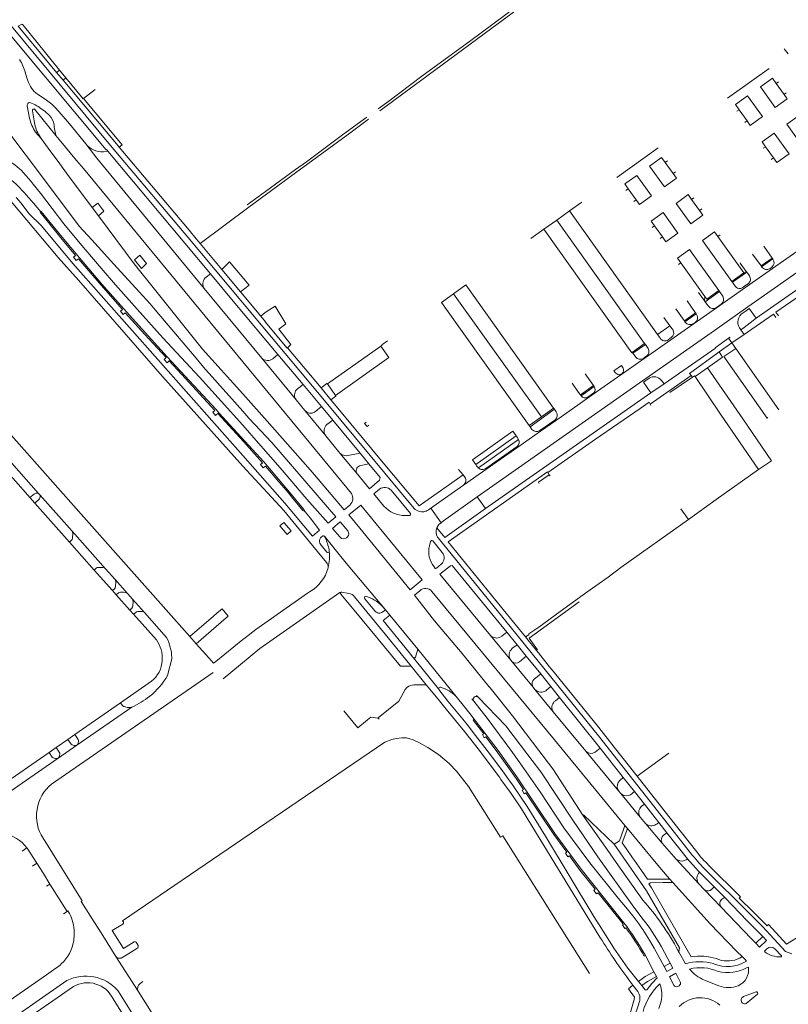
# Model space of a CAD drawing. Extents: x 145000 to 155000, y 457500 to 470000.
# Tile 265 of 548: x 146921 to 147192, y 465411 to 465757. Entities that reach past the tile are written whole.
import ezdxf

# ---------------------------------------------------------------- set-up
doc = ezdxf.new("R2010")
doc.units = 0
doc.header["$LTSCALE"] = 0.2
doc.header["$MEASUREMENT"] = 0
doc.layers.add('kant verharding', color=252, linetype='Continuous', lineweight=0)

msp = doc.modelspace()

# ---------------------------------------------------------------- linework, layer by layer
at = {"layer": 'kant verharding', "lineweight": 0}
for p, q in [((146954.05, 465712.28), (146882.53, 465797.93)), ((147080.35, 465749.9), (147104.85, 465768.23)), ((147048.31, 465725.19), (147105.5, 465767.43)), ((146920.9, 465755), (146934.47, 465738.74)), ((147192.1, 465745.21), (147190.73, 465747)), ((146924.3, 465735.81), (146923.43, 465738.74)), ((146934.47, 465738.74), (146935.48, 465739.57)), ((146934.47, 465738.74), (146936.74, 465736.01)), ((146935.48, 465739.57), (146937.72, 465736.82)), ((146937.72, 465736.82), (146936.74, 465736.01)), ((147170.72, 465729.7), (147185.36, 465740.08)), ((146936.74, 465736.01), (146955.49, 465713.53)), ((147188.67, 465735.45), (147187.86, 465734.87)), ((147190.65, 465731), (147187.86, 465734.87)), ((146930.37, 465729.29), (146927.72, 465731.03)), ((146943.9, 465729.53), (146948.04, 465732.71)), ((147190.65, 465731), (147191.44, 465731.57)), ((146924.11, 465726.97), (146924.95, 465722.59)), ((146926.39, 465727.57), (146925.4, 465728.02)), ((147047.75, 465725.96), (147051.4, 465728.6)), ((146926.63, 465720.96), (146925.92, 465725.22)), ((146926.79, 465725.7), (146934.22, 465716.57)), ((146931.98, 465723.56), (146930.37, 465725.02)), ((147174.84, 465725.59), (147174.04, 465725.03)), ((147174.84, 465725.59), (147177.61, 465721.71)), ((146933.64, 465719.5), (146933.59, 465720.31)), ((147176.81, 465721.15), (147177.61, 465721.71)), ((146917.61, 465717.62), (146929.46, 465701.85)), ((146927.06, 465717.74), (146928.99, 465715.41)), ((146928.99, 465715.41), (146928.37, 465716.42)), ((146934.22, 465716.57), (146934.08, 465717.2)), ((146935.38, 465715.16), (146934.22, 465716.57)), ((146928.99, 465715.41), (146931.46, 465712.08)), ((146955.49, 465713.53), (146956.44, 465712.4)), ((147184.13, 465712.58), (147183.31, 465712.01)), ((147184.13, 465712.58), (147186.88, 465708.7)), ((146931.46, 465712.08), (146935.56, 465706.54)), ((146950.92, 465710.75), (146952.46, 465711.02)), ((146952.46, 465711.02), (146988.61, 465667.84)), ((146956.44, 465712.4), (146981.08, 465683.14)), ((147131.73, 465701.73), (147146.3, 465712.23)), ((147018.53, 465704.54), (147022.4, 465707.27)), ((147148.79, 465707.02), (147149.61, 465707.6)), ((147148.79, 465707.02), (147151.56, 465703.13)), ((147186.09, 465708.11), (147186.88, 465708.7)), ((147152.37, 465703.73), (147151.56, 465703.13)), ((147135.75, 465697.74), (147134.96, 465697.18)), ((147135.75, 465697.74), (147138.51, 465693.86)), ((147115.09, 465689.96), (147119.41, 465693.05)), ((147137.73, 465693.29), (147138.51, 465693.86)), ((147158.9, 465694.59), (147158.08, 465694)), ((147160.84, 465690.1), (147158.08, 465694)), ((146947, 465691.16), (146949.19, 465688.21)), ((146985.02, 465678.45), (147002.19, 465691.32)), ((147110.63, 465686.77), (147115.09, 465689.96)), ((147115.09, 465689.96), (147146.06, 465646.48)), ((147160.84, 465690.1), (147161.68, 465690.69)), ((147106.07, 465683.51), (147110.63, 465686.77)), ((147110.63, 465686.77), (147141.52, 465643.34)), ((147177.88, 465656.16), (147219.16, 465685.12)), ((146981.08, 465683.14), (146983.63, 465680.11)), ((147101.51, 465680.25), (147106.07, 465683.51)), ((147145.06, 465684.7), (147144.25, 465684.13)), ((147145.06, 465684.7), (147147.82, 465680.84)), ((147168.19, 465681.57), (147167.38, 465680.98)), ((147207, 465684), (147177.22, 465663.14)), ((147227.89, 465682.07), (147187.74, 465654.28)), ((146984.42, 465679.17), (146983.63, 465680.11)), ((146985.02, 465678.45), (146984.42, 465679.17)), ((146992.6, 465669.38), (146985.02, 465678.45)), ((147147.01, 465680.26), (147147.82, 465680.84)), ((147176.51, 465668.15), (147167.38, 465680.98)), ((147180.83, 465652.18), (147222.16, 465681.06)), ((147179.59, 465674.77), (147182.59, 465670.59)), ((147186.44, 465673.36), (147183.54, 465677.59)), ((147154.33, 465671.67), (147153.51, 465671.11)), ((147162.78, 465659.83), (147154.33, 465671.67)), ((147175.22, 465671.62), (147175.26, 465671.67)), ((147175.22, 465671.62), (147177.33, 465668.69)), ((147186.44, 465673.36), (147182.59, 465670.59)), ((147182.76, 465670.29), (147186.7, 465673.08)), ((147186.7, 465673.08), (147186.74, 465673.02)), ((146988.61, 465667.84), (146987.07, 465666.64)), ((146992.6, 465669.38), (146999.24, 465661.47)), ((147176.51, 465668.15), (147172.26, 465665.11)), ((147172.44, 465664.86), (147177.51, 465668.44)), ((147177.33, 465668.69), (147176.51, 465668.15)), ((147177.51, 465668.44), (147177.33, 465668.69)), ((147177.51, 465668.44), (147178.19, 465667.46)), ((147178.19, 465667.46), (147178.46, 465667.08)), ((147182.8, 465670.22), (147182.76, 465670.29)), ((147186.3, 465670.16), (147185.7, 465669.72)), ((147172.26, 465665.11), (147172.44, 465664.86)), ((147173.38, 465663.52), (147172.44, 465664.86)), ((147177.97, 465664.31), (147176.89, 465663.55)), ((146969.82, 465661.31), (146985.89, 465641.32)), ((146986.21, 465663.05), (146986.42, 465662.64)), ((147006.68, 465638.17), (146986.42, 465662.64)), ((147002.25, 465663.85), (146999.24, 465661.47)), ((146999.24, 465661.47), (147006.43, 465652.91)), ((147105.23, 465617.5), (147074.23, 465660.84)), ((147160.56, 465661.21), (147162.61, 465658.37)), ((147162.88, 465658.01), (147167.89, 465661.63)), ((147177.22, 465663.14), (147166.8, 465655.83)), ((147167.89, 465661.63), (147167.64, 465661.99)), ((147169.09, 465659.91), (147167.89, 465661.63)), ((147176.89, 465663.55), (147176.17, 465663.05)), ((147159.33, 465654.26), (147156.5, 465658.3)), ((147162.78, 465659.83), (147162.61, 465658.37)), ((147162.61, 465658.37), (147162.88, 465658.01)), ((147162.88, 465658.01), (147163.5, 465657.13)), ((147163.5, 465657.13), (147164.01, 465656.42)), ((147166.75, 465655.9), (147168.51, 465657.12)), ((147166.8, 465655.83), (147150.74, 465644.58)), ((147152.56, 465655.48), (147155.45, 465651.45)), ((147159.42, 465654.13), (147155.54, 465651.32)), ((147159.68, 465653.79), (147155.74, 465650.96)), ((147159.42, 465654.13), (147159.33, 465654.26)), ((147159.68, 465653.79), (147159.42, 465654.13)), ((147159.68, 465653.79), (147159.85, 465653.52)), ((147166.15, 465647.93), (147177.88, 465656.16)), ((147175.59, 465653.58), (147176.96, 465654.62)), ((147178.39, 465655.61), (147176.96, 465654.62)), ((147186.88, 465653.67), (147177.75, 465647.3)), ((147180.83, 465652.18), (147178.39, 465655.61)), ((147187.79, 465652.42), (147186.88, 465653.67)), ((147187.74, 465654.28), (147188.65, 465653.02)), ((147150.44, 465649.57), (147148.36, 465652.48)), ((147155.45, 465651.45), (147155.54, 465651.32)), ((147155.54, 465651.32), (147155.74, 465650.96)), ((147155.86, 465650.78), (147155.74, 465650.96)), ((147159.33, 465650.74), (147158.66, 465650.27)), ((147180.83, 465652.18), (147176.56, 465648.99)), ((147140.75, 465630.12), (147166.15, 465647.93)), ((147150.44, 465649.57), (147146.06, 465646.48)), ((147151.23, 465648.47), (147150.44, 465649.57)), ((147151.44, 465648.18), (147151.23, 465648.47)), ((147175.38, 465648.17), (147176.56, 465648.99)), ((147176.56, 465646.47), (147175.38, 465648.17)), ((147176.56, 465646.47), (147177.75, 465647.3)), ((147141.8, 465642.94), (147141.52, 465643.34)), ((147150.74, 465644.58), (147141.75, 465638.29)), ((147146.06, 465646.48), (147146.84, 465645.4)), ((147146.84, 465645.4), (147147.04, 465645.13)), ((147149.8, 465644.6), (147150.42, 465645.03)), ((147150.42, 465645.03), (147150.94, 465645.4)), ((147171.12, 465645.18), (147166.38, 465641.79)), ((147167.76, 465640.33), (147172.3, 465643.49)), ((147171.65, 465645.54), (147171.12, 465645.18)), ((147172.3, 465643.49), (147171.12, 465645.18)), ((147172.3, 465643.49), (147176.56, 465646.47)), ((147173.61, 465641.6), (147172.3, 465643.49)), ((147015.72, 465641.78), (147016.94, 465642.91)), ((147015.72, 465641.78), (147027.57, 465627.74)), ((147029.82, 465629.07), (147048.6, 465642.41)), ((147137.27, 465640.2), (147137.44, 465639.94)), ((147141.8, 465642.94), (147137.44, 465639.94)), ((147137.89, 465639.3), (147137.44, 465639.94)), ((147141.8, 465642.94), (147142.29, 465642.26)), ((147142.29, 465642.26), (147142.79, 465641.56)), ((147167.27, 465639.98), (147167.76, 465640.33)), ((147173.61, 465641.6), (147188.86, 465619.99)), ((147018.82, 465623.43), (147006.68, 465638.17)), ((147012.37, 465639.41), (147010.64, 465637.94)), ((147012.37, 465639.41), (147021.24, 465628.86)), ((147141.75, 465638.29), (147123.77, 465625.69)), ((147138.35, 465638.63), (147137.89, 465639.3)), ((147141.65, 465638.44), (147141.09, 465638.06)), ((147142.2, 465638.82), (147141.65, 465638.44)), ((147133.38, 465635.53), (147130.75, 465633.67)), ((147130.75, 465633.67), (147131.07, 465633.16)), ((147159.3, 465631.69), (147163.68, 465634.78)), ((147082.59, 465589.33), (147140.75, 465630.12)), ((147118.3, 465626.07), (147116, 465629.34)), ((147120.62, 465632.64), (147122.96, 465629.3)), ((147122.96, 465629.3), (147123.53, 465628.49)), ((147143.09, 465631.05), (147141.12, 465629.7)), ((147141.12, 465629.7), (147143.7, 465625.96)), ((147143.48, 465621.98), (147157.9, 465632.1)), ((147148.4, 465629.07), (147147.51, 465630.33)), ((147150.38, 465626.07), (147158.39, 465631.5)), ((147158.39, 465631.5), (147157.9, 465632.1)), ((147021.24, 465628.86), (147019.27, 465627.36)), ((147021.24, 465628.86), (147027.71, 465621.14)), ((147029.65, 465629.26), (147027.57, 465627.74)), ((147027.57, 465627.74), (147031.07, 465623.51)), ((147029.82, 465629.07), (147029.65, 465629.26)), ((147029.82, 465629.07), (147032.67, 465625.03)), ((147143.7, 465625.96), (147085.46, 465585.28)), ((147118.91, 465625.21), (147118.3, 465626.07)), ((147123.53, 465628.49), (147118.91, 465625.21)), ((147123.78, 465628.13), (147119.21, 465624.84)), ((147123.63, 465625.89), (147121.5, 465624.43)), ((147123.78, 465628.13), (147123.53, 465628.49)), ((147148.4, 465629.07), (147143.7, 465625.96)), ((147018.59, 465623.79), (147018.82, 465623.43)), ((147021.86, 465619.73), (147018.82, 465623.43)), ((147034.68, 465619.14), (147031.07, 465623.51)), ((147123.77, 465625.69), (147110.1, 465616.11)), ((147118.91, 465625.21), (147119.21, 465624.84)), ((147029.24, 465610.77), (147021.86, 465619.73)), ((147022.19, 465619.46), (147021.86, 465619.73)), ((147027.71, 465621.14), (147025.73, 465619.48)), ((147027.71, 465621.14), (147031.69, 465616.33)), ((147045.51, 465606.07), (147034.68, 465619.14)), ((147109.75, 465620.2), (147101.19, 465614)), ((147109.48, 465620.55), (147105.23, 465617.5)), ((147109.75, 465620.2), (147109.48, 465620.55)), ((147109.75, 465620.2), (147109.92, 465619.96)), ((147109.92, 465619.96), (147110.43, 465619.23)), ((147143.48, 465621.98), (147143.76, 465621.46)), ((147031.69, 465616.33), (147029.65, 465614.79)), ((147031.69, 465616.33), (147041.39, 465604.67)), ((147043.51, 465615.62), (147042.92, 465615.12)), ((147105.23, 465617.5), (147100.9, 465614.4)), ((147109.88, 465616.35), (147104.69, 465612.71)), ((147110.1, 465616.11), (147104.89, 465612.46)), ((147109.98, 465616.42), (147109.88, 465616.35)), ((147042.92, 465615.12), (147043.82, 465614.07)), ((147043.82, 465614.07), (147044.38, 465614.56)), ((147044.38, 465614.56), (147044.41, 465614.58)), ((147095.13, 465612.49), (147080.91, 465602.36)), ((147096.32, 465610.82), (147095.13, 465612.49)), ((147104.89, 465612.46), (147096.85, 465606.83)), ((147100.9, 465614.4), (147100.95, 465614.33)), ((147100.95, 465614.33), (147101.19, 465614)), ((147101.87, 465613.04), (147101.41, 465613.67)), ((147029.02, 465611.15), (147029.24, 465610.77)), ((147034.22, 465604.76), (147029.24, 465610.77)), ((147082.09, 465600.69), (147096.32, 465610.82)), ((147097.18, 465609.57), (147082.98, 465599.5)), ((147096.32, 465610.82), (147096.67, 465610.31)), ((147096.67, 465610.31), (147097.18, 465609.57)), ((147048.93, 465601.96), (147045.51, 465606.07)), ((147096.64, 465607.1), (147085.56, 465599.33)), ((147096.85, 465606.83), (147085.64, 465598.98)), ((147040.37, 465597.32), (147034.22, 465604.76)), ((147034.62, 465604.38), (147034.22, 465604.76)), ((147041.39, 465604.67), (147037.06, 465603.85)), ((147041.39, 465604.67), (147044.47, 465600.92)), ((147062.09, 465586.16), (147048.93, 465601.96)), ((147080.91, 465602.36), (147082.09, 465600.69)), ((147000, 465600.13), (147014.47, 465584.54)), ((147022.92, 465599.8), (147025.25, 465597.07)), ((147038.26, 465590.47), (147030.05, 465600.43)), ((147044.47, 465600.92), (147041.58, 465600.39)), ((147048.39, 465596.11), (147044.47, 465600.92)), ((147077.63, 465597.04), (147075.98, 465598.92)), ((147085.64, 465598.98), (147077.73, 465593.44)), ((147082.09, 465600.69), (147082.38, 465600.3)), ((147082.38, 465600.3), (147082.98, 465599.5)), ((147020.46, 465596.59), (147022.61, 465594.09)), ((147025.25, 465597.07), (147035.73, 465584.8)), ((147040.12, 465597.74), (147040.37, 465597.32)), ((147040.37, 465597.32), (147044.62, 465592.17)), ((147044.62, 465592.17), (147048.19, 465595.16)), ((147078.21, 465596.23), (147077.63, 465597.04)), ((147107.98, 465597.08), (147107.43, 465597.86)), ((147107.98, 465597.08), (147108.25, 465596.68)), ((147019.93, 465591.7), (147022.59, 465588.56)), ((147022.61, 465594.09), (147032.74, 465582.32)), ((147046.18, 465590.34), (147048.18, 465592.02)), ((147052.23, 465591.68), (147059.04, 465583.51)), ((147067.02, 465585.93), (147077.73, 465593.44)), ((146926.49, 465590.29), (146925.06, 465589.07)), ((146925.06, 465589.07), (146926.77, 465587.14)), ((146926.77, 465587.14), (146928.42, 465588.66)), ((146928.6, 465589.99), (146928.13, 465590.52)), ((146928.6, 465589.99), (146939.88, 465577.29)), ((147030.04, 465580.05), (147022.59, 465588.56)), ((147046.18, 465590.34), (147049.71, 465586.06)), ((147070.73, 465580.92), (147082.59, 465589.33)), ((147082.59, 465589.33), (147085.46, 465585.28)), ((146926.77, 465587.14), (146938.98, 465573.36)), ((147035.73, 465584.8), (147037.71, 465586.45)), ((147037.37, 465583), (147041.55, 465586.44)), ((147037.72, 465586.46), (147037.71, 465586.45)), ((147041.55, 465586.44), (147063.25, 465560.16)), ((147066.3, 465585.36), (147065.37, 465584.71)), ((147066.3, 465585.36), (147066.33, 465585.38)), ((147069.9, 465580.24), (147066.3, 465585.36)), ((147066.33, 465585.38), (147067.02, 465585.93)), ((147085.46, 465585.28), (147071.14, 465575.07)), ((147156.99, 465581.38), (147154.35, 465585.16)), ((147023.73, 465581.91), (147021.94, 465584.1)), ((147027.04, 465577.64), (147023.73, 465581.91)), ((147032.74, 465582.32), (147030.04, 465580.05)), ((147041.27, 465578.25), (147037.37, 465583)), ((147058.7, 465582.78), (147057.24, 465582.76)), ((147059.04, 465583.51), (147059.07, 465583.47)), ((147070.73, 465580.92), (147069.9, 465580.24)), ((147034.32, 465580.48), (147031.63, 465578.22)), ((147034.34, 465575.1), (147031.63, 465578.22)), ((147037.04, 465577.32), (147034.32, 465580.48)), ((147058.99, 465556.63), (147041.27, 465578.25)), ((147071.14, 465575.07), (147068.4, 465578.43)), ((147069.9, 465580.24), (147069.12, 465579.55)), ((146938.98, 465573.36), (146939.73, 465574.04)), ((146939.88, 465577.29), (146951.65, 465564.04)), ((146940.03, 465574.73), (146940.13, 465576.6)), ((147028.82, 465575.34), (147028.95, 465575.1)), ((147028.83, 465575.45), (147028.95, 465575.1)), ((147032.14, 465571.39), (147028.83, 465575.45)), ((147029, 465574.99), (147028.95, 465575.1)), ((147036.49, 465574.91), (147036.52, 465574.93)), ((147036.52, 465574.93), (147036.85, 465575.21)), ((146947.7, 465563.52), (146938.98, 465573.36)), ((147029.57, 465569.89), (147027.64, 465572.28)), ((147030.39, 465570.67), (147030.46, 465570.09)), ((147065.76, 465572.13), (147066.18, 465573.62)), ((146948.42, 465564.22), (146947.7, 465563.52)), ((146947.7, 465563.52), (146954.11, 465556.32)), ((146951.65, 465564.04), (146951.3, 465564.3)), ((146951.65, 465564.04), (146955.05, 465560.23)), ((146955.05, 465560.23), (146959.38, 465555.34)), ((146955.07, 465560.2), (146955.05, 465560.23)), ((147063.25, 465560.16), (147058.99, 465556.63)), ((147069.46, 465562.06), (147087.23, 465540.52)), ((146954.11, 465556.32), (146954.87, 465556.98)), ((146955.17, 465557.69), (146955.28, 465559.49)), ((146955.48, 465554.83), (146954.11, 465556.32)), ((146956.22, 465555.49), (146955.48, 465554.83)), ((146955.48, 465554.83), (146960.19, 465549.5)), ((146959.38, 465555.34), (146959.1, 465555.57)), ((146959.38, 465555.34), (146961.18, 465553.33)), ((146961.18, 465553.33), (146965.43, 465548.59)), ((147004.58, 465542.68), (147022.8, 465555.38)), ((147022.8, 465555.38), (147023.51, 465555.87)), ((147034.58, 465555.13), (147039.29, 465549.42)), ((147034.89, 465555.83), (147034.79, 465555.82)), ((147034.89, 465555.83), (147037.42, 465555.36)), ((147039.38, 465554.14), (147041.6, 465551.41)), ((147046.48, 465549.2), (147042.97, 465553.49)), ((147060.55, 465554.77), (147062.42, 465556.3)), ((147060.55, 465554.77), (147067.52, 465545.72)), ((146960.19, 465549.5), (146960.92, 465550.18)), ((146961.25, 465550.87), (146961.36, 465552.67)), ((147041.6, 465551.41), (147052.23, 465538.37)), ((147050.31, 465549.59), (147049.02, 465550.99)), ((147050.31, 465549.59), (147051.86, 465547.72)), ((146961.56, 465548), (146960.19, 465549.5)), ((146962.3, 465548.68), (146961.56, 465548)), ((146969.58, 465538.95), (146961.56, 465548)), ((146965.43, 465548.59), (146965.13, 465548.81)), ((146973.2, 465539.77), (146965.43, 465548.59)), ((146981.37, 465540.23), (146989.68, 465547.31)), ((146983.65, 465537.65), (146994.12, 465546.71)), ((146989.68, 465547.31), (146990.93, 465548.38)), ((147051.86, 465547.72), (147061.72, 465535.71)), ((147000.8, 465539.73), (147004.58, 465542.68)), ((147096.36, 465543.98), (147099.57, 465540.01)), ((146981.37, 465540.23), (146983.65, 465537.65)), ((147000, 465539.11), (147000.8, 465539.73)), ((147087.23, 465540.52), (147094.41, 465531.8)), ((147087.23, 465540.52), (147087.63, 465540.21)), ((147091.23, 465540.25), (147093.04, 465541.69)), ((147096.65, 465537.28), (147093.04, 465541.69)), ((147099.57, 465540.01), (147103.45, 465535.22)), ((146983.65, 465537.65), (146988.06, 465532.72)), ((146990.58, 465531.43), (147000, 465539.11)), ((147059.37, 465529.77), (147052.23, 465538.37)), ((147061.72, 465535.71), (147060.85, 465532.93)), ((147075.66, 465518.51), (147061.72, 465535.71)), ((147096.65, 465537.28), (147094.83, 465535.9)), ((147099.88, 465533.3), (147096.65, 465537.28)), ((146988.06, 465532.72), (146989.75, 465530.75)), ((147060.12, 465532.71), (147059.95, 465532.85)), ((147060.12, 465532.71), (147069, 465521.79)), ((147094.14, 465532.29), (147094.41, 465531.8)), ((147099.88, 465533.3), (147097.42, 465531.25)), ((147104.94, 465527.04), (147099.88, 465533.3)), ((147103.45, 465535.22), (147104.13, 465534.38)), ((147104.13, 465534.38), (147107.96, 465529.64)), ((146971.62, 465531.75), (146971.62, 465531.76)), ((146989.75, 465530.75), (146990.58, 465531.43)), ((146999.26, 465530.35), (146993.07, 465525.25)), ((147058.97, 465529.76), (147059.37, 465529.77)), ((147064.64, 465523.17), (147059.37, 465529.77)), ((147094.41, 465531.8), (147102.28, 465522.32)), ((147094.91, 465531.28), (147094.41, 465531.8)), ((147107.96, 465529.64), (147108.71, 465528.72)), ((146989.55, 465527.55), (146983.44, 465523.32)), ((147104.94, 465527.04), (147102.54, 465525)), ((147108.48, 465522.63), (147104.94, 465527.04)), ((147108.71, 465528.72), (147112.82, 465523.65)), ((146956.98, 465516.8), (146967.87, 465524.42)), ((146983.44, 465523.32), (146963.76, 465509.68)), ((147057.73, 465522.06), (147058.05, 465522.33)), ((147060.21, 465523.12), (147060.98, 465523.17)), ((147069.67, 465522.33), (147070.57, 465522.03)), ((147102, 465522.82), (147102.28, 465522.32)), ((147102.28, 465522.32), (147102.91, 465521.49)), ((147108.48, 465522.63), (147107.13, 465521.4)), ((147111.61, 465518.74), (147108.48, 465522.63)), ((147075.66, 465518.51), (147077.68, 465515.96)), ((147081.67, 465518.94), (147081.51, 465518.83)), ((147082.91, 465518.85), (147082.32, 465519.42)), ((147102.91, 465521.49), (147109.38, 465513.64)), ((147103.39, 465521.12), (147102.91, 465521.49)), ((147111.61, 465518.74), (147110.1, 465517.59)), ((147125.93, 465500.86), (147111.61, 465518.74)), ((146940.89, 465505.66), (146956.98, 465516.8)), ((146960.92, 465515.33), (146941.61, 465501.94)), ((146957.52, 465516.01), (146956.98, 465516.8)), ((146960.92, 465515.33), (146960.54, 465515.17)), ((147072.29, 465517.42), (147077.46, 465511.08)), ((147077.68, 465515.96), (147079.93, 465513.11)), ((147080.7, 465518.22), (147081.36, 465517.39)), ((147047.72, 465511.5), (147048.05, 465511.05)), ((147073.86, 465511.95), (147071.65, 465514.61)), ((147079.93, 465513.11), (147081.54, 465511.07)), ((147109.14, 465514.05), (147109.38, 465513.64)), ((147109.38, 465513.64), (147120.82, 465499.8)), ((146963.76, 465509.68), (146932.7, 465488.22)), ((147077.46, 465511.08), (147079.04, 465509.15)), ((146938.45, 465503.98), (146940.89, 465505.66)), ((146942.04, 465503.96), (146940.89, 465505.66)), ((146931.79, 465499.38), (146934.28, 465501.08)), ((146934.28, 465501.08), (146938.45, 465503.98)), ((146935.38, 465499.51), (146934.28, 465501.08)), ((146941.61, 465501.94), (146935, 465497.37)), ((146939.61, 465502.31), (146938.45, 465503.98)), ((146941.61, 465501.94), (146941.31, 465501.82)), ((147050.02, 465502.94), (147000, 465468.94)), ((147130.82, 465501.26), (147138.9, 465491.06)), ((146909.35, 465483.84), (146931.79, 465499.38)), ((146932.91, 465497.74), (146931.79, 465499.38)), ((146935, 465497.37), (146935.33, 465497.73)), ((147104.94, 465492.56), (147100.42, 465498.52)), ((147120.82, 465499.8), (147132.35, 465485.86)), ((147121.13, 465499.59), (147120.82, 465499.8)), ((147125.93, 465500.86), (147124.09, 465499.43)), ((147134.04, 465490.57), (147125.93, 465500.86)), ((147138.9, 465491.06), (147150.02, 465499.08)), ((146935, 465497.37), (146909.6, 465479.79)), ((146935, 465497.37), (146934.67, 465497.23)), ((147104.78, 465485.5), (147097.33, 465496.1)), ((147095.73, 465490.96), (147096.48, 465489.89)), ((147119.72, 465477.24), (147109.21, 465493.61)), ((147094.11, 465489.23), (147093.76, 465489.72)), ((147096.48, 465489.89), (147098.89, 465486.32)), ((147134.04, 465490.57), (147132.77, 465489.51)), ((147137.97, 465485.62), (147134.04, 465490.57)), ((147132.18, 465486.18), (147132.35, 465485.86)), ((147132.35, 465485.86), (147133.14, 465484.93)), ((147133.14, 465484.93), (147139.95, 465476.62)), ((147133.63, 465484.53), (147133.14, 465484.93)), ((147137.97, 465485.62), (147136.52, 465484.49)), ((147141.44, 465481.22), (147137.97, 465485.62)), ((147141.44, 465481.22), (147140.36, 465480.36)), ((147146.52, 465474.73), (147141.44, 465481.22)), ((147139.67, 465477.18), (147139.95, 465476.62)), ((147134.58, 465473.68), (147134.06, 465472.2)), ((147134.58, 465473.68), (147135.48, 465472.59)), ((147139.95, 465476.62), (147141.91, 465474.29)), ((147147.73, 465467.48), (147141.91, 465474.29)), ((147142.28, 465474.03), (147141.91, 465474.29)), ((147146.52, 465474.73), (147145.95, 465474.27)), ((147146.52, 465474.73), (147149.41, 465471.1)), ((147134.06, 465472.2), (147132.66, 465468.31)), ((147134.9, 465470.91), (147133.68, 465467.51)), ((147135.48, 465472.59), (147134.9, 465470.91)), ((147149.41, 465471.1), (147148.12, 465470.12)), ((147149.41, 465471.1), (147156.64, 465461.95)), ((146929.7, 465469.19), (146943.47, 465447.16)), ((147132.66, 465468.31), (147130.84, 465467.1)), ((147133.68, 465467.51), (147135.08, 465465.5)), ((147147.56, 465467.76), (147147.73, 465467.48)), ((147152.65, 465461.86), (147147.73, 465467.48)), ((146922.3, 465464.66), (146923.99, 465465.83)), ((147137.31, 465462.28), (147135.08, 465465.5)), ((146927.47, 465460.37), (146925.98, 465459.33)), ((147131.46, 465460.63), (147140.86, 465447.4)), ((147137.97, 465461.35), (147137.31, 465462.28)), ((147140.46, 465457.79), (147137.97, 465461.35)), ((147160.61, 465453.14), (147152.65, 465461.86)), ((147153.09, 465461.53), (147152.65, 465461.86)), ((147156.64, 465461.95), (147156.35, 465461.72)), ((147142.58, 465454.76), (147140.46, 465457.79)), ((147160.83, 465457.19), (147160.52, 465456.81)), ((147160.83, 465457.19), (147166, 465452.02)), ((147178.21, 465442.97), (147163.15, 465457.89)), ((146932.09, 465453.03), (146930.84, 465452.25)), ((146932.09, 465453.03), (146938.14, 465443.39)), ((147142.58, 465454.76), (147148.02, 465454.76)), ((147148.02, 465453.54), (147143.57, 465453.51)), ((147150.44, 465454.75), (147148.02, 465454.76)), ((147151.51, 465453.54), (147148.02, 465453.54)), ((147150.44, 465454.75), (147151.51, 465453.54)), ((147160.33, 465453.61), (147160.61, 465453.14)), ((147162.54, 465451.07), (147160.61, 465453.14)), ((147125.14, 465450), (147126.15, 465448.73)), ((147168.51, 465444.9), (147162.54, 465451.07)), ((147162.95, 465450.81), (147162.54, 465451.07)), ((147166, 465452.02), (147165.13, 465451.14)), ((147166, 465452.02), (147169.92, 465448.15)), ((147132.17, 465448.12), (147136.06, 465443.47)), ((147140.54, 465441.18), (147137.16, 465445.7)), ((147169.92, 465448.15), (147169.37, 465448.07)), ((147169.92, 465448.15), (147177.66, 465440.13)), ((146938.14, 465443.39), (146936.9, 465442.6)), ((146938.14, 465443.39), (146938.46, 465443.58)), ((146938.46, 465443.58), (146938.94, 465442.72)), ((147168.31, 465445.22), (147168.51, 465444.9)), ((147179.08, 465433.91), (147168.51, 465444.9)), ((147178.21, 465442.97), (147183.11, 465438.06)), ((147179.71, 465443.31), (147184.67, 465438.39)), ((146947.21, 465440.5), (146950.69, 465434.96)), ((147177.66, 465440.13), (147183.13, 465434.63)), ((146950.69, 465434.96), (146955.32, 465427.57)), ((147179.08, 465433.91), (147180.69, 465432.21)), ((147183.13, 465434.63), (147180.69, 465432.21)), ((147180.69, 465432.21), (147182.05, 465430.84)), ((147196.79, 465435.17), (147191.52, 465431.84)), ((147150.59, 465425.17), (147147.46, 465431)), ((147153.34, 465429.58), (147153.65, 465429.01)), ((147153.65, 465429.01), (147155.89, 465424.98)), ((147173.94, 465429.45), (147175.87, 465427.54)), ((147183.75, 465429.39), (147183.85, 465429.15)), ((146963.22, 465415.33), (146955.32, 465427.57)), ((146958.98, 465428.04), (146957.17, 465427)), ((147141.82, 465427.88), (147141.38, 465427.63)), ((147144.84, 465422.09), (147141.82, 465427.88)), ((147148.41, 465423.97), (147150.59, 465425.17)), ((147151.48, 465423.45), (147150.59, 465425.17)), ((147166.75, 465426.81), (147168.67, 465426.18)), ((147175.87, 465427.54), (147176.97, 465426.5)), ((147177.4, 465425.88), (147176.97, 465426.5)), ((146934.22, 465423.47), (146930.87, 465421.04)), ((147135.67, 465423.42), (147139.4, 465418.75)), ((147144.84, 465422.09), (147145.7, 465420.49)), ((147149.31, 465422.29), (147148.41, 465423.97)), ((147149.31, 465422.29), (147151.48, 465423.45)), ((147152.49, 465421.66), (147150.3, 465420.43)), ((147152.49, 465421.66), (147154.06, 465418.61)), ((147177.67, 465423.63), (147178.08, 465423.83)), ((146766.52, 465307.33), (146930.87, 465421.04)), ((146938.02, 465419.04), (146817.63, 465335.59)), ((146963.9, 465418.06), (146964.82, 465418.71)), ((147140.54, 465417.34), (147139.4, 465418.75)), ((147145.7, 465420.49), (147145.94, 465419.98)), ((147150.3, 465420.43), (147151.84, 465417.42)), ((147167.68, 465417.25), (147162.6, 465419.25)), ((146955.98, 465415.61), (146988, 465365.04)), ((147005.04, 465349), (146963.22, 465415.33)), ((147137.39, 465417.46), (147139.1, 465415.22)), ((147141.7, 465415.84), (147140.54, 465417.34)), ((147153.18, 465417), (147153.65, 465417.27)), ((147176.38, 465413.41), (147180.77, 465415.09)), ((146954.32, 465412.7), (146962.39, 465399.84)), ((147177.34, 465410.98), (147181.26, 465414.28))]:
    msp.add_line(p, q, dxfattribs=at)
at = {"layer": 'kant verharding', "lineweight": 0, "flags": 128}
for points in [[(146920.9, 465755), (146920.92, 465755.05), (146922.16, 465755.68), (146922.46, 465755.53), (146922.68, 465755.3), (146935.48, 465739.57)], [(146918.73, 465751.25), (146951.89, 465711.49), (146952, 465711.57), (146952.46, 465711.02)], [(147051.4, 465728.6), (147063.04, 465737.37), (147080.35, 465749.9)], [(146937.72, 465736.82), (146943.75, 465729.42), (146943.9, 465729.53)], [(147187.86, 465734.87), (147186.6, 465736.66), (147182.32, 465733.61), (147187.51, 465726.35), (147191.79, 465729.37), (147190.65, 465731)], [(147177.61, 465721.71), (147178.76, 465720.09), (147183.03, 465723.15), (147177.83, 465730.43), (147173.55, 465727.39), (147174.84, 465725.59)], [(146943.9, 465729.53), (146957.51, 465713.21), (146956.44, 465712.4)], [(146944.7, 465713.58), (146938.97, 465720.59), (146936.11, 465723.98), (146934.07, 465726.22)], [(147022.4, 465707.27), (147035.12, 465716.71), (147043.71, 465723)], [(147199.91, 465717.96), (147201.11, 465716.3), (147196.83, 465713.23), (147191.65, 465720.52), (147195.93, 465723.56), (147197.16, 465721.86)], [(147002.19, 465691.32), (147018.53, 465703.34), (147037.73, 465717.37), (147044.29, 465722.22)], [(147186.88, 465708.7), (147188.11, 465707.01), (147192.4, 465710.07), (147187.2, 465717.33), (147182.91, 465714.28), (147184.13, 465712.58)], [(147030.05, 465600.43), (146991.69, 465646.92), (146943.88, 465704.89), (146941.46, 465707.77), (146935.38, 465715.16)], [(146986.42, 465662.64), (146948.57, 465708.58), (146944.7, 465713.58)], [(146954.05, 465712.28), (146980.63, 465680.71), (147029.37, 465622.55), (147060.32, 465585.26), (147060.51, 465585.08), (147060.7, 465584.92)], [(146935.56, 465706.54), (146937.96, 465703.3), (146947, 465691.16)], [(147151.56, 465703.13), (147152.77, 465701.45), (147148.49, 465698.4), (147143.26, 465705.72), (147147.54, 465708.8), (147148.79, 465707.02)], [(146926.21, 465699.35), (146925.45, 465700.29), (146922.77, 465703.41)], [(147001.58, 465692.17), (147008.05, 465696.84), (147018.53, 465704.54)], [(147138.51, 465693.86), (147139.7, 465692.18), (147144.01, 465695.23), (147138.79, 465702.49), (147134.52, 465699.45), (147135.75, 465697.74)], [(146943.94, 465677.14), (146937.02, 465685.47), (146928.72, 465696.26), (146926.21, 465699.35)], [(146929.46, 465701.85), (146942.35, 465684.6), (146946.8, 465679.74)], [(146928.84, 465689.69), (146926.33, 465692.73), (146922.99, 465696.44), (146922.77, 465696.71)], [(147160.84, 465690.1), (147162.07, 465688.42), (147157.77, 465685.41), (147152.61, 465692.64), (147156.84, 465695.74), (147158.08, 465694)], [(146918.45, 465693.28), (146934.98, 465673.62), (146942.13, 465665.6), (146971.7, 465631.73), (147000, 465600.13)], [(146920.2, 465694.73), (146921.93, 465692.71), (146924.72, 465689.11)], [(146947, 465691.16), (146948.95, 465692.67), (146951.08, 465689.84), (146949.19, 465688.21)], [(146924.72, 465689.11), (146929.17, 465684.7), (146940.21, 465671.5), (147000, 465603.87), (147014.8, 465587.06)], [(147017.27, 465589.27), (147016.08, 465590.72), (147012.88, 465594.53), (147008.02, 465600.18), (147007.25, 465599.53), (147006.31, 465600.69), (147007.02, 465601.3), (147000.39, 465608.67), (146991.22, 465618.61), (146990.44, 465617.91), (146989.51, 465619.1), (146990.22, 465619.73), (146978.43, 465632.52), (146974.07, 465637.21), (146973.38, 465636.55), (146972.36, 465637.66), (146973.04, 465638.32), (146965.52, 465646.51), (146958.62, 465654.12), (146957.89, 465653.53), (146956.9, 465654.65), (146957.62, 465655.26), (146950.09, 465663.85), (146942.11, 465673.11), (146941.39, 465672.5), (146940.43, 465673.68), (146941.14, 465674.27), (146935.96, 465680.49), (146928.64, 465689.48), (146928.84, 465689.69)], [(147021.94, 465584.1), (147021.56, 465584.82), (147016.47, 465591.03), (147007.41, 465601.6), (147000.79, 465608.97), (146991.62, 465618.91), (146990.61, 465620.03), (146973.44, 465638.62), (146959.02, 465654.42), (146950.41, 465664.23), (146942.5, 465673.41), (146936.36, 465680.79), (146929.04, 465689.79), (146928.84, 465689.69)], [(146949.19, 465688.21), (146961.73, 465671.37), (146969.82, 465661.31)], [(147147.82, 465680.84), (147149.03, 465679.14), (147153.28, 465682.19), (147148.1, 465689.45), (147143.83, 465686.39), (147145.06, 465684.7)], [(147137.27, 465640.2), (147137.03, 465640.05), (147106.07, 465683.51)], [(147167.38, 465680.98), (147166.16, 465682.66), (147161.91, 465679.61), (147172.26, 465665.11)], [(146946.8, 465679.74), (146954.59, 465671.22), (146963.48, 465661.46), (146967.37, 465657.23), (146969.19, 465655.15), (146977.01, 465645.92), (146983.58, 465638.16), (146986.79, 465634.32), (146988.19, 465632.79)], [(146861.45, 465675.24), (146866.16, 465669.9), (146893.64, 465638.99), (146898.88, 465633.07), (146920.35, 465608.94), (146944.04, 465582.23), (146981.37, 465540.23)], [(146984.73, 465631.44), (146971.9, 465645.34), (146962.8, 465655.4), (146955.24, 465663.93), (146950.12, 465669.83), (146944.76, 465676.16), (146943.94, 465677.14)], [(146964.33, 465669.76), (146961.85, 465672.77), (146963.72, 465674.37), (146966.13, 465671.51), (146964.33, 465669.76)], [(147154.33, 465671.67), (147153.14, 465673.36), (147157.4, 465676.41), (147167.64, 465661.99)], [(146992.6, 465669.38), (146995.38, 465672.04), (147002.25, 465663.85)], [(147186.7, 465673.08), (147186.6, 465673.2), (147186.44, 465673.36)], [(146988.61, 465667.84), (146997.22, 465657.48), (147012.37, 465639.41)], [(147182.59, 465670.59), (147182.68, 465670.4), (147182.76, 465670.29)], [(147074.23, 465660.84), (147069.99, 465657.74), (147100.9, 465614.4)], [(147109.48, 465620.55), (147078.6, 465663.9), (147074.23, 465660.84)], [(147167.64, 465661.99), (147163.4, 465658.95), (147162.78, 465659.83)], [(147006.43, 465652.91), (147007.94, 465654.18), (147009.55, 465655.29), (147011.38, 465656.48), (147015.2, 465650.18), (147012.77, 465648.39), (147016.94, 465642.91)], [(147006.43, 465652.91), (147008.04, 465650.99), (147007.92, 465650.9), (147015.61, 465641.68), (147015.72, 465641.78)], [(147048.6, 465642.41), (147049.07, 465642.77), (147049.02, 465642.86), (147050.98, 465644.29)], [(147141.52, 465643.34), (147137.22, 465640.27), (147137.27, 465640.2)], [(146985.89, 465641.32), (147000, 465625.63), (147008.66, 465615.99), (147022.92, 465599.8)], [(147048.6, 465642.41), (147051.45, 465638.42), (147032.67, 465625.03)], [(147166.38, 465641.79), (147166.37, 465641.78), (147166.47, 465641.63), (147148.4, 465629.07)], [(147157.9, 465632.1), (147157.38, 465632.73), (147167.27, 465639.98)], [(147163.68, 465634.78), (147169, 465638.54), (147167.76, 465640.33)], [(147173.61, 465641.6), (147169.42, 465638.7), (147184.7, 465617.08), (147184.98, 465617.28)], [(146988.19, 465632.79), (147000, 465619.46), (147002.15, 465617.08), (147010.27, 465608.42), (147020.46, 465596.59)], [(147132.57, 465632.33), (147132.96, 465632.41), (147133.7, 465632.87), (147134, 465633.22)], [(147133.8, 465634.99), (147133.79, 465635.02), (147133.38, 465635.53)], [(147163.68, 465634.78), (147176.18, 465616.79), (147186.28, 465601.98), (147181.66, 465598.95)], [(146984.73, 465631.44), (147000, 465614.52), (147005.58, 465608.27), (147014.06, 465598.6), (147019.93, 465591.7)], [(147159.3, 465631.69), (147159.1, 465631.98), (147158.39, 465631.5)], [(147181.66, 465598.95), (147175.01, 465608.66), (147168.23, 465618.41), (147159.3, 465631.69)], [(146892.77, 465625.46), (146896.69, 465621.03), (146908.63, 465607.58), (146915.1, 465600.21), (146917.1, 465598), (146921.82, 465592.73), (146925.06, 465589.07)], [(147032.67, 465625.03), (147032.84, 465624.79), (147031.07, 465623.51)], [(147107.43, 465597.86), (147124.26, 465609.62), (147139.94, 465620.44), (147143.1, 465622.68), (147143.48, 465621.98)], [(146928.13, 465590.52), (146918.56, 465601.28), (146912.43, 465608.21), (146900.47, 465621.67)], [(147101.41, 465613.67), (147101.18, 465613.99), (147101.19, 465614)], [(147181.66, 465598.95), (147166.74, 465588.4), (147156.99, 465581.38)], [(147077.63, 465597.04), (147069.69, 465591.45), (147064.15, 465587.61), (147062.09, 465586.16)], [(147107.43, 465597.86), (147107.28, 465598.08), (147072.37, 465573.55)], [(147107.98, 465597.08), (147104.11, 465594.46), (147104.4, 465593.98)], [(147021.94, 465584.1), (147021.16, 465584.51), (147017.27, 465589.27)], [(147014.47, 465584.54), (147024.52, 465572.2), (147029.45, 465566.25)], [(147014.8, 465587.06), (147024.62, 465575.51), (147027.04, 465577.64)], [(147156.99, 465581.38), (147133.22, 465564.45), (147128.75, 465561.02), (147121.16, 465555.78), (147111.79, 465549.01), (147104.32, 465543.49), (147100.76, 465541.06), (147100.73, 465540.78), (147099.57, 465540.01)], [(147014.53, 465580.34), (147013.07, 465579.1), (147015.61, 465576.12), (147017.07, 465577.36), (147014.53, 465580.34)], [(147068.4, 465578.43), (147068.72, 465579.03), (147069.12, 465579.55)], [(147158.44, 465463.14), (147148.62, 465475.55), (147125.33, 465505.18), (147094.62, 465543.16), (147068.81, 465574.92), (147068.63, 465575.19)], [(147050.31, 465549.59), (147036.48, 465566.04), (147032.14, 465571.39)], [(147066.97, 465573.81), (147070.24, 465569.74), (147070.25, 465569.76)], [(147072.37, 465573.55), (147090.68, 465550.99), (147096.36, 465543.98)], [(147067.4, 465564.64), (147067.64, 465564.33), (147067.7, 465564.24), (147067.78, 465564.16)], [(147069.93, 465565.64), (147069.12, 465564.91), (147068.2, 465564.2)], [(147093.04, 465541.69), (147073.76, 465565.19), (147073.16, 465565.08), (147069.46, 465562.06)], [(147034.19, 465555.63), (147006.05, 465535.95), (146999.26, 465530.35)], [(147034.79, 465555.82), (147034.52, 465555.79), (147034.19, 465555.63)], [(147042.93, 465554.12), (147043.12, 465554.28), (147043.38, 465554.33)], [(147066.64, 465556.06), (147109.77, 465503.75), (147134.58, 465473.68)], [(146994.12, 465546.71), (146994.82, 465547.31), (146992.78, 465549.96), (146990.93, 465548.38)], [(147050.31, 465549.59), (147049.36, 465548.84), (147049.02, 465548.63), (147048.65, 465548.49), (147048.26, 465548.43), (147047.86, 465548.44)], [(147103.77, 465535.49), (147100.82, 465539.54), (147118.54, 465552.4)], [(147039.29, 465549.42), (147055.53, 465529.73), (147058.97, 465529.76)], [(147051.86, 465547.72), (147049.41, 465545.76), (147058.7, 465534.42), (147059.95, 465532.85)], [(147067.52, 465545.72), (147077.24, 465534.19), (147086.71, 465522.61)], [(146973.54, 465526.45), (146975.03, 465532.27), (146975.02, 465532.83)], [(147060.27, 465532.63), (147060.26, 465532.61), (147060.12, 465532.71)], [(147064.64, 465523.17), (147068.83, 465518.14), (147071.65, 465514.61)], [(147086.71, 465522.61), (147087.11, 465522.11), (147095.02, 465512.2), (147104.32, 465500), (147109.21, 465493.61)], [(147112.82, 465523.65), (147125.36, 465508.16), (147130.82, 465501.26)], [(147047.72, 465511.5), (147054.96, 465517.39), (147057.22, 465521.48)], [(147072.29, 465517.42), (147069.12, 465521.56), (147069.04, 465521.67), (147069, 465521.79)], [(147082.91, 465518.85), (147092.67, 465508.73), (147100.42, 465498.52)], [(147097.33, 465496.1), (147094.44, 465500.22), (147086.11, 465511.45), (147081.36, 465517.39)], [(147035.63, 465513.96), (147040.51, 465508.08), (147043.98, 465510.85)], [(147043.98, 465510.85), (147045.07, 465511.74), (147047.63, 465511.43), (147047.72, 465511.5)], [(147083.35, 465500), (147078.16, 465506.77), (147073.86, 465511.95)], [(147079.04, 465509.15), (147082, 465505.33), (147086.05, 465500)], [(147081.54, 465511.07), (147081.18, 465510.78), (147084.86, 465505.88)], [(147134.2, 465439.44), (147119.18, 465458.26), (147109.97, 465470.79), (147096.48, 465490.77), (147089.94, 465500), (147081.54, 465511.07)], [(147050.02, 465502.94), (147052.46, 465503.9), (147054.05, 465504.29), (147055.98, 465504.52), (147057.73, 465504.46), (147059.97, 465503.81), (147062.27, 465502.7), (147065.19, 465501.11), (147068.9, 465498.61), (147072.65, 465495.42), (147075.25, 465492.79), (147079.54, 465487.37), (147090.75, 465469.54)], [(147085.66, 465504.81), (147085.02, 465504.48), (147084.42, 465505.66), (147084.86, 465505.88)], [(147085.66, 465504.81), (147089.27, 465500), (147093.68, 465493.86), (147095.73, 465490.96)], [(146941.61, 465501.94), (146941.92, 465502.31), (146942.06, 465502.74), (146942.16, 465503.19)], [(147090.95, 465489.87), (147090.38, 465490.66), (147085.71, 465496.91), (147083.35, 465500)], [(147093.76, 465489.72), (147091.43, 465492.94), (147086.05, 465500)], [(147104.94, 465492.56), (147116.53, 465475.13), (147125.01, 465462.67), (147137.16, 465445.7)], [(147138.9, 465491.06), (147150.04, 465476.83), (147159.88, 465464.35)], [(147126.54, 465433.15), (147125.74, 465434.34), (147101.86, 465473.54), (147098.15, 465479.55), (147094.51, 465484.93), (147090.95, 465489.87)], [(147123.71, 465441.67), (147106.64, 465469.94), (147100.18, 465480.35), (147095.02, 465487.98), (147094.11, 465489.23)], [(147099.68, 465485.15), (147099.14, 465484.83), (147098.42, 465486.05), (147098.89, 465486.32)], [(147099.68, 465485.15), (147109.57, 465470.49), (147114.15, 465464.26)], [(147104.78, 465485.5), (147113.08, 465472.85), (147122.23, 465460.57), (147132.17, 465448.12)], [(147130.84, 465467.1), (147120.04, 465477.45), (147119.72, 465477.24)], [(147119.72, 465477.24), (147128.3, 465465.17), (147131.46, 465460.63)], [(147090.75, 465469.54), (147091.55, 465470.05), (147122.13, 465421.51)], [(147135.48, 465472.59), (147145.62, 465460.38), (147149.5, 465455.8), (147150.44, 465454.75)], [(146958.98, 465428.04), (146962.7, 465430.32), (146963, 465430.6), (146963.19, 465430.97), (146963.18, 465431.37), (146962.49, 465432.57), (146962.2, 465432.75), (146961.79, 465432.72), (146958.03, 465430.35), (146954.07, 465436.64), (146957.82, 465438.98), (146958.04, 465439.29), (146957.98, 465439.7), (146957.62, 465440.13), (147000, 465468.94)], [(147130.84, 465467.1), (147142.16, 465450.62), (147153.78, 465430.56), (147153.58, 465429.3), (147153.65, 465429.01)], [(146927.47, 465460.37), (146924.08, 465465.72), (146923.99, 465465.83)], [(147115.07, 465463), (147114.51, 465462.65), (147113.69, 465463.97), (147114.15, 465464.26)], [(147115.07, 465463), (147118.78, 465457.95), (147124.18, 465451.19)], [(146927.47, 465460.37), (146929.79, 465456.7), (146932.09, 465453.03)], [(147164.06, 465459.7), (147175.32, 465448.51), (147174.88, 465448.09), (147179.71, 465443.31)], [(147157.96, 465427.42), (147143.97, 465451.69), (147143, 465453.13), (147143.57, 465453.51)], [(147151.51, 465453.54), (147164.57, 465439), (147173.94, 465429.45)], [(147125.14, 465450), (147124.57, 465449.56), (147123.63, 465450.77), (147124.18, 465451.19)], [(146943.47, 465447.16), (146943.15, 465446.95), (146947.21, 465440.5)], [(147126.15, 465448.73), (147133.81, 465439.13), (147133.99, 465438.91)], [(147129.21, 465432.93), (147125.48, 465438.74), (147123.71, 465441.67)], [(147134.9, 465437.67), (147134.6, 465437.45), (147133.7, 465438.7), (147133.99, 465438.91)], [(147191.52, 465431.84), (147185.13, 465438.81), (147184.67, 465438.39)], [(147148.41, 465423.97), (147144.94, 465430.49), (147143.25, 465433.33), (147141.5, 465436.13)], [(147183.11, 465438.06), (147187.18, 465433.7), (147191.21, 465429.29), (147193.34, 465428.45)], [(147182.05, 465430.84), (147184.51, 465433.18), (147183.13, 465434.63)], [(147184.55, 465430.28), (147183.83, 465429.58), (147183.75, 465429.39)], [(147189.58, 465427.43), (147189.74, 465427.53), (147189.72, 465427.78), (147187.42, 465430.27)], [(147139.4, 465418.75), (147141.76, 465420.49), (147144.84, 465422.09)], [(147145.7, 465420.49), (147142.61, 465418.8), (147140.54, 465417.34)], [(147145.94, 465419.98), (147144.11, 465417.99), (147142.39, 465415.91), (147142.32, 465415.84), (147142.24, 465415.78)], [(146910.24, 465394.37), (146910.48, 465394.54), (146909.7, 465395.77), (146940.45, 465417)], [(147138.03, 465413.23), (147135.86, 465416.22), (147137.39, 465417.46)], [(147137.26, 465404.48), (147139.2, 465409.82), (147139.8, 465412.1)]]:
    msp.add_lwpolyline(points, dxfattribs=at)
at = {"layer": 'kant verharding', "lineweight": 0}
for centre, radius, start, end in [((146905.64, 465733.54), 18.54, 16.2773, 31.6077), ((146925.05, 465727.15), 0.951, 167.0518, 190.5859), ((146925.04, 465727.15), 0.944, 67.4069, 167.0031), ((146915.46, 465706.1), 24.08, 51.7477, 63.0105), ((146921.56, 465714.9), 16.88, 42.1312, 58.5139), ((146927.96, 465719.55), 5.68, 7.6352, 44.9308), ((146937.42, 465725.15), 12.74, 191.6118, 215.5513), ((146950.7, 465718.5), 7.75, 219.356, 271.6687), ((146896.89, 465674.48), 34.11, 40.6556, 66.2418), ((146907.59, 465689.69), 20.46, 42.1093, 65.1036), ((146988.9, 465664.31), 2.97, 128.121, 205.0035), ((147167.34, 465658.82), 2.06, 304.5515, 32.0399), ((147165.65, 465657.6), 2.03, 215.6872, 302.7711), ((147149.8, 465647.04), 2, 304.9746, 34.8545), ((147148.68, 465646.22), 1.97, 213.6126, 304.7426), ((147132.84, 465634.58), 2.27, 218.5536, 262.9277), ((147132.15, 465633.9), 1.97, 339.5632, 33.5909), ((147144.9, 465628.23), 3.35, 38.826, 122.6489), ((147021.22, 465625.14), 2.96, 131.3909, 206.9991), ((147031.77, 465612.55), 3.09, 133.3046, 207.038), ((147041.87, 465598.5), 1.91, 98.8933, 203.392), ((147084.37, 465600.9), 1.98, 225.1352, 268.846), ((147043.96, 465596.56), 4.46, 341.7497, 354.2666), ((147076.58, 465595.07), 2, 305.1792, 35.4316), ((146927.55, 465588.68), 1.93, 72.4907, 123.3978), ((146926.15, 465589.65), 2.48, 336.2671, 7.8812), ((147035.79, 465576.37), 1.57, 312.4185, 37.4175), ((146939.22, 465574.68), 0.813, 308.257, 3.6333), ((146938.76, 465576.48), 1.38, 4.8041, 35.5761), ((147015.41, 465568.23), 15.18, 9.2484, 26.4478), ((147035.52, 465576.11), 1.55, 220.5823, 309.1586), ((146949.1, 465563.42), 1.05, 86.6735, 130.1497), ((146949.82, 465559.34), 5.17, 73.3937, 97.3756), ((147016.58, 465568), 13.97, 299.7269, 345.0821), ((146954.3, 465559.58), 0.981, 354.8627, 39.1149), ((146953.64, 465557.91), 1.55, 322.9951, 351.7995), ((146956.92, 465554.66), 1.09, 89.4522, 129.9574), ((146957.57, 465550.31), 5.48, 73.8787, 96.7038), ((146960.42, 465552.77), 0.937, 354.0401, 36.5294), ((147034.89, 465555.42), 0.419, 103.4386, 222.204), ((146960.32, 465550.9), 0.938, 310.0559, 358.4147), ((146962.93, 465547.97), 0.951, 85.3844, 131.6311), ((146963.83, 465544.02), 4.97, 74.886, 99.551), ((146958.92, 465532.31), 16.11, 1.8298, 27.5712), ((147089.41, 465542.69), 3.05, 234.4142, 306.6996), ((146961.37, 465532.74), 10.29, 354.5357, 37.1425), ((147096.79, 465533.65), 2.98, 131.0341, 207.1289), ((146961.88, 465532.11), 9.75, 307.973, 357.8875), ((146950.5, 465539.87), 26.66, 308.8833, 329.7804), ((147103.93, 465523.5), 2.04, 132.756, 199.3325), ((146950.37, 465540.05), 26.88, 300.9921, 308.8544), ((147082.23, 465518.02), 1.07, 131.7729, 216.4039), ((147082.23, 465518.02), 1.08, 50.5787, 121.3156), ((146950.47, 465539.93), 26.73, 293.0157, 300.9588), ((147111.85, 465515.21), 2.95, 126.4543, 203.2495), ((146940.98, 465503.4), 1.2, 349.9399, 27.8758), ((146929.54, 465499.54), 6.06, 342.5732, 352.5461), ((146934.72, 465498.96), 0.853, 346.4398, 40.1179), ((146941.16, 465477.39), 13.73, 128.0076, 172.1445), ((147134.76, 465487.44), 2.87, 133.9222, 205.9322), ((147142.3, 465478.28), 2.85, 133.0495, 202.6157), ((146941.49, 465476.97), 14.13, 170.639, 213.4178), ((147149.38, 465468.57), 1.99, 129.1807, 204.054), ((147200.94, 465497.01), 52.46, 218.5044, 225.3323), ((147243.23, 465533.84), 112.54, 219.7023, 222.9298), ((147163.15, 465455.05), 3.17, 146.2368, 207.0428), ((147170.07, 465446.19), 2.01, 110.4924, 208.9333), ((147085.2, 465396.15), 71.35, 29.2422, 39.1397), ((147245.32, 465504.79), 136.55, 211.7541, 216.5798), ((147189.1, 465436.26), 8.84, 233.5168, 273.0884), ((147185.99, 465428.76), 2.08, 46.4007, 133.3997), ((147170.82, 465436.36), 12.38, 246.4245, 302.1061), ((147170.6, 465434.58), 8.62, 256.9996, 281.3283), ((147171.75, 465432.71), 6.6, 274.7207, 308.5162), ((147161.24, 465408.55), 15.06, 65.5874, 104.9314), ((146944.77, 465405.69), 14.96, 41.5128, 116.836), ((147161.19, 465402.48), 21, 132.8157, 164.2321), ((147136.11, 465414.05), 11.47, 335.3332, 19.5401), ((147152.74, 465417.92), 1.02, 208.95, 296.1091), ((147180.94, 465414.64), 0.478, 312.1672, 110.6804), ((147088.99, 465423.97), 50.2, 339.9226, 347.6491), ((147176.84, 465412.19), 1.31, 110.7276, 292.5987)]:
    msp.add_arc(centre, radius, start, end, dxfattribs=at)
at = {"layer": 'kant verharding', "lineweight": 0, "extrusion": (0, 0, -1)}
for centre, radius, start, end in [((-146933.9, 465739.06), 10.14, 307.6149, 341.3528), ((-146926.41, 465725.36), 0.507, 343.7211, 138.8549), ((-146939.35, 465723.23), 12.91, 328.2169, 349.8894), ((-146944.78, 465720.45), 11.18, 343.0971, 355.0911), ((-147185.08, 465671.81), 2.06, 143.9832, 233.5963), ((-147184.5, 465671.45), 2.1, 235.2742, 324.2642), ((-147176.83, 465665.94), 1.98, 144.9254, 235.0266), ((-147175.01, 465664.66), 1.99, 234.0487, 324.9757), ((-147178.25, 465650.76), 3.87, 317.9362, 46.5943), ((-147157.53, 465652.06), 2.11, 237.763, 322.5402), ((-147158.12, 465652.4), 2.06, 147.1989, 233.8758), ((-147141.11, 465640.49), 1.99, 147.3888, 236.7864), ((-147008.8, 465640.4), 3.08, 233.3626, 313.5283), ((-147140.01, 465639.74), 2, 237.259, 326.0686), ((-147122.38, 465627.1), 1.74, 143.5321, 224.0825), ((-147120.55, 465625.75), 1.62, 234.3034, 325.8836), ((-147023.95, 465621.47), 2.68, 228.2934, 311.2539), ((-147108.8, 465618.05), 2.01, 144.1038, 234.0863), ((-147103.45, 465614.32), 2.03, 232.301, 320.9538), ((-147095.42, 465608.66), 1.98, 152.5823, 232.0184), ((-147036.46, 465606.96), 3.17, 259.1107, 305.5338), ((-147084.37, 465600.88), 1.96, 232.5857, 271.1599), ((-147050.02, 465589.62), 3.03, 52.5351, 136.9688), ((-147035.59, 465588.79), 3.16, 147.8612, 227.543), ((-147057.24, 465593), 10.24, 270.0375, 317.3466), ((-147063.18, 465588.08), 4.02, 261.8891, 308.1468), ((-147063.18, 465588.08), 4.02, 236.9923, 261.818), ((-147058.72, 465583.22), 0.432, 143.687, 273.1827), ((-147071.72, 465577.04), 3.6, 329.1352, 22.7036), ((-147029.15, 465573.72), 2.1, 316.3905, 58.7129), ((-147028.36, 465575.07), 0.532, 56.1052, 149.5623), ((-147066.63, 465573.5), 0.458, 15.1121, 138.1623), ((-147074.13, 465570.04), 8.62, 321.2289, 14.0377), ((-147029.96, 465570.21), 0.51, 193.5544, 320.1735), ((-147012.66, 465568.41), 17.88, 174.593, 192.9335), ((-147067.91, 465567.87), 3.01, 141.1537, 227.6586), ((-147026.89, 465564.34), 3.2, 143.3904, 178.9033), ((-147067.96, 465564.45), 0.345, 225.7843, 303.0067), ((-147064.41, 465554.16), 2.93, 47.0301, 139.5263), ((-147036.78, 465552.15), 3.27, 101.224, 142.6502), ((-147043.34, 465553.83), 0.5, 317.2231, 35.511), ((-147039.61, 465541.52), 13.35, 106.396, 134.8486), ((-147048.09, 465550.48), 2.05, 276.3287, 321.4048), ((-147060.39, 465533.12), 0.507, 202.8299, 282.7021), ((-147096.18, 465532.87), 2.04, 232.6055, 308.7163), ((-147059, 465520.44), 2.06, 30.1865, 51.8801), ((-147060.24, 465519.73), 3.4, 50.0378, 89.5396), ((-147062.83, 465483.43), 39.78, 87.3355, 92.6018), ((-147069.47, 465521.89), 0.48, 347.7567, 114.1723), ((-147066.47, 465510.63), 12.11, 109.7791, 139.3886), ((-147105.08, 465523.67), 3.05, 227.9187, 303.5701), ((-146958.3, 465516.46), 0.898, 278.6083, 330.2351), ((-146960.27, 465520.8), 5.64, 267.2546, 291.8814), ((-146940.49, 465502.93), 1.08, 281.9874, 324.9084), ((-146940.88, 465503.53), 1.76, 255.8407, 290.2196), ((-146933.95, 465498.62), 1.37, 286.8041, 319.8838), ((-147122.72, 465501.68), 2.63, 238.6858, 307.35), ((-146934.33, 465500.16), 2.96, 263.339, 285.0883), ((-147135.1, 465486.7), 2.63, 237.1756, 304.0523), ((-147143.95, 465476.76), 3.2, 231.2958, 301.3003), ((-146912.73, 465456.92), 14.36, 102.477, 141.6411), ((-147206.57, 465501.55), 61.58, 314.8379, 321.4097), ((-147154.58, 465464.02), 2.9, 232.3565, 300.8693), ((-147163.8, 465452.54), 1.93, 226.5137, 296.1756), ((-147074.51, 465387.65), 89.28, 137.9934, 151.991), ((-146925.21, 465435.61), 15.47, 152.6312, 178.2676), ((-147086.39, 465400.98), 65.36, 139.4539, 147.4686), ((-147055.49, 465379.29), 99.07, 142.6131, 150.6287), ((-146925.24, 465435.61), 15.44, 178.238, 189.5133), ((-147055.63, 465379.44), 98.36, 143.7017, 150.6701), ((-146926.41, 465435.37), 14.24, 189.3769, 227.0576), ((-147326.57, 465559.97), 236.85, 323.0086, 327.6258), ((-146926.38, 465435.42), 14.29, 227.1055, 236.7514), ((-146956.64, 465428.56), 1.65, 251.2351, 323.127), ((-147160.96, 465407.43), 18.27, 73.9146, 105.6146), ((-147161.01, 465407.9), 19.76, 81.1021, 106.8652), ((-147167.95, 465432.03), 13.85, 292.7482, 319.91), ((-147170.79, 465436.26), 14.38, 241.3913, 283.3723), ((-147172.07, 465422.84), 6.09, 170.6307, 246.0917), ((-146945.38, 465408.37), 9.93, 60.2666, 154.1593), ((-146965.06, 465416.32), 2.09, 331.6033, 56.2717), ((-147153.21, 465418.14), 0.97, 151.2028, 243.0148), ((-147136.12, 465412.91), 3.77, 142.3018, 192.4303), ((-147142.02, 465416.2), 0.479, 241.7913, 310.8891), ((-147171.07, 465426.22), 9.59, 248.8364, 290.7461), ((-147161.15, 465402.51), 10.51, 45.0266, 131.1139)]:
    msp.add_arc(centre, radius, start, end, dxfattribs=at)

doc.saveas('drawing.dxf')
